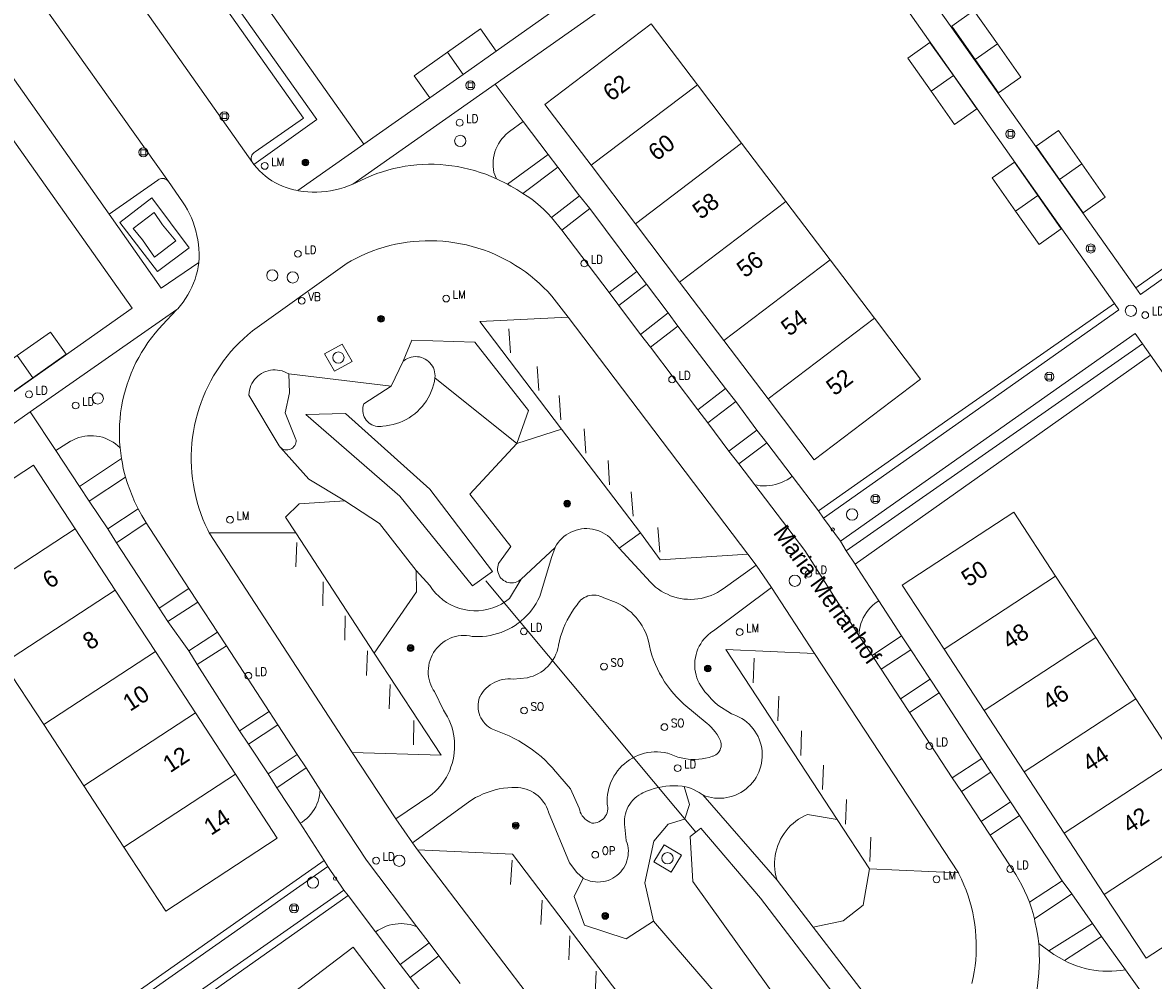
# Model space of a CAD drawing. Header units: metres. Extents: x 138165 to 154469, y 480134 to 494189.
# Tile 993 of 1056: x 151112 to 151196, y 483913 to 483983. Entities that reach past the tile are written whole.
import ezdxf

# ---------------------------------------------------------------- set-up
doc = ezdxf.new("R2010")
doc.units = ezdxf.units.M
doc.header["$LTSCALE"] = 0.001
doc.header["$MEASUREMENT"] = 0
for name, color, linetype, lineweight in [('Level 5', 7, 'Continuous', 0), ('TOP-L-duiker', 7, 'Continuous', 0), ('TOP-L-topo objecten punt', 7, 'Continuous', 0), ('TOP-L-topo objecten vlak', 7, 'Continuous', 0), ('TOP-L-verharding vangrail', 7, 'Continuous', 0), ('TOP-T-topo huisnummering naamgeving', 7, 'Continuous', 0)]:
    doc.layers.add(name, color=color, linetype=linetype, lineweight=lineweight)
doc.styles.add('Style-INTL_ISO', font='INTL_ISO.shx')
doc.styles.add('Style-STANDARD', font='STANDARD.shx')

# ---------------------------------------------------------------- blocks, each defined once
blk = doc.blocks.new('24')
at = {"layer": 'TOP-L-topo objecten punt', "color": 7, "linetype": 'Continuous', "lineweight": 0}
for radius in [0.025, 0.0182, 0.0115, 0.005]:
    blk.add_circle((0, 0), radius, dxfattribs=at)
blk = doc.blocks.new('129')
at = {"layer": 'TOP-L-topo objecten punt', "color": 7, "linetype": 'Continuous', "lineweight": 0}
blk.add_circle((0, 0), 0.025, dxfattribs=at)
at = {"layer": 'TOP-L-topo objecten punt', "color": 7, "linetype": 'Continuous', "lineweight": 0, "style": 'Style-STANDARD'}
blk.add_text('SO', height=0.06, dxfattribs=at).set_placement((0.0483, 0))
blk = doc.blocks.new('38')
at = {"layer": 'TOP-L-topo objecten punt', "color": 7, "linetype": 'Continuous', "lineweight": 0}
blk.add_circle((0, 0), 0.025, dxfattribs=at)
at = {"layer": 'TOP-L-topo objecten punt', "color": 7, "linetype": 'Continuous', "lineweight": 0, "style": 'Style-STANDARD'}
blk.add_text('OP', height=0.06, dxfattribs=at).set_placement((0.0483, 0))
blk = doc.blocks.new('*U13')
at = {"layer": 'Level 5', "color": 7, "linetype": 'Continuous', "lineweight": 0}
blk.add_circle((0, 0), 0.0415, dxfattribs=at)
blk = doc.blocks.new('150')
at = {"layer": 'Level 5', "color": 7, "linetype": 'Continuous', "lineweight": 0}
blk.add_blockref('*U13', (0, 0), dxfattribs=at)
blk = doc.blocks.new('39')
at = {"layer": 'TOP-L-topo objecten punt', "color": 7, "linetype": 'Continuous', "lineweight": 0}
for p, q in [((0.0175, 0.0175), (-0.0175, 0.0175)), ((-0.0175, 0.0175), (-0.0175, -0.0175)), ((0.0175, 0.0175), (0.0175, -0.0175)), ((0.0175, -0.0175), (-0.0175, -0.0175))]:
    blk.add_line(p, q, dxfattribs=at)
blk.add_circle((0, 0), 0.0332, dxfattribs=at)
blk = doc.blocks.new('121')
at = {"layer": 'TOP-L-topo objecten punt', "color": 7, "linetype": 'Continuous', "lineweight": 0}
blk.add_circle((0, 0), 0.025, dxfattribs=at)
at = {"layer": 'TOP-L-topo objecten punt', "color": 7, "linetype": 'Continuous', "lineweight": 0, "style": 'Style-STANDARD'}
blk.add_text('LD', height=0.06, dxfattribs=at).set_placement((0.0483, 0))
blk = doc.blocks.new('16')
at = {"layer": 'TOP-L-topo objecten punt', "color": 7, "linetype": 'Continuous', "lineweight": 0}
blk.add_circle((0, 0), 0.025, dxfattribs=at)
at = {"layer": 'TOP-L-topo objecten punt', "color": 7, "linetype": 'Continuous', "lineweight": 0, "style": 'Style-STANDARD'}
blk.add_text('LM', height=0.06, dxfattribs=at).set_placement((0.0483, 0))
blk = doc.blocks.new('10')
at = {"layer": 'TOP-L-topo objecten punt', "linetype": 'Continuous', "lineweight": 0}
blk.add_circle((0, 0), 0.0125, dxfattribs=at)
blk = doc.blocks.new('14')
at = {"layer": 'TOP-L-topo objecten punt', "color": 7, "linetype": 'Continuous', "lineweight": 0}
blk.add_circle((0, 0), 0.025, dxfattribs=at)
at = {"layer": 'TOP-L-topo objecten punt', "color": 7, "linetype": 'Continuous', "lineweight": 0, "style": 'Style-STANDARD'}
blk.add_text('VB', height=0.06, dxfattribs=at).set_placement((0.0483, 0))

msp = doc.modelspace()

# ---------------------------------------------------------------- linework, layer by layer
at = {"layer": 'TOP-L-duiker', "flags": 128}
msp.add_lwpolyline([(151146.306, 483942.083), (151161.793, 483923.564)], dxfattribs=at)
at = {"layer": 'TOP-L-topo objecten vlak', "flags": 128}
for points in [[(151122.927, 483995.068), (151129.68, 483985.499), (151129.461, 483985.372), (151137.321, 483974.278)], [(151121.232, 483993.885), (151133.846, 483976.092), (151129.196, 483972.773)], [(151129.093, 483972.929), (151129.049, 483973.011), (151129.02, 483973.098), (151129.006, 483973.19), (151129.009, 483973.282), (151129.027, 483973.372), (151129.06, 483973.459), (151129.108, 483973.538), (151129.169, 483973.607), (151129.234, 483973.661), (151129.287, 483973.698), (151132.871, 483976.197), (151121.049, 483992.906), (151117.475, 483990.386), (151117.428, 483990.353), (151117.35, 483990.308), (151117.265, 483990.277), (151117.175, 483990.261), (151117.084, 483990.261), (151116.995, 483990.277), (151116.91, 483990.309), (151116.831, 483990.355), (151116.762, 483990.414), (151116.73, 483990.452)], [(151116.73, 483990.452), (151129.093, 483972.929)], [(151194.213, 483963.674), (151176.002, 483989.437), (151174.456, 483988.315)], [(151174.456, 483988.315), (151192.642, 483962.528)], [(151111.838, 483987.113), (151122.905, 483971.508)], [(151147.003, 483978.686), (151158.905, 483987.104)], [(151184.015, 483981.659), (151182.287, 483984.111), (151180.652, 483982.959), (151182.38, 483980.506)], [(151150.997, 483983.897), (151147.073, 483981.132)], [(151147.073, 483981.132), (151145.921, 483982.767), (151143.469, 483981.039)], [(151161.899, 483978.65), (151158.497, 483983.137), (151150.664, 483977.197), (151154.066, 483972.711)], [(151118.528, 483969.101), (151109.536, 483981.835)], [(151180.77, 483979.319), (151179.042, 483981.771), (151177.407, 483980.619), (151179.135, 483978.167)], [(151182.38, 483980.506), (151184.108, 483978.054), (151185.743, 483979.206), (151184.015, 483981.659)], [(151182.38, 483980.506), (151184.015, 483981.659)], [(151143.469, 483981.039), (151141.017, 483979.311), (151142.169, 483977.676)], [(151144.621, 483979.404), (151143.469, 483981.039)], [(151147.073, 483981.132), (151144.621, 483979.404)], [(151107.388, 483980.323), (151120.224, 483962.175), (151095.122, 483944.488), (151096.209, 483942.89)], [(151144.621, 483979.404), (151142.169, 483977.676)], [(151179.135, 483978.167), (151180.863, 483975.715), (151182.498, 483976.867), (151180.77, 483979.319)], [(151179.135, 483978.167), (151180.77, 483979.319)], [(151147.003, 483978.686), (151136.491, 483971.317)], [(151149.049, 483975.94), (151147.003, 483978.686)], [(151161.899, 483978.65), (151154.066, 483972.711)], [(151165.161, 483974.348), (151161.899, 483978.65)], [(151194.213, 483963.674), (151215.451, 483978.669)], [(151142.169, 483977.676), (151137.321, 483974.278)], [(151215.743, 483978.204), (151194.558, 483963.193), (151194.213, 483963.674)], [(151147.093, 483971.716), (151146.903, 483972.181), (151146.866, 483972.397), (151146.845, 483972.615), (151146.84, 483972.833), (151146.851, 483973.052), (151146.878, 483973.269), (151146.921, 483973.484), (151146.979, 483973.694), (151147.053, 483973.9), (151147.141, 483974.101), (151147.244, 483974.294), (151147.36, 483974.479), (151147.49, 483974.655), (151147.632, 483974.821), (151147.787, 483974.976), (151147.952, 483975.12), (151148.044, 483975.191), (151149.049, 483975.94)], [(151149.049, 483975.94), (151150.894, 483973.516)], [(151190.24, 483972.825), (151188.512, 483975.277), (151186.877, 483974.125), (151188.605, 483971.673)], [(151137.321, 483974.278), (151132.44, 483970.845)], [(151165.161, 483974.348), (151157.329, 483968.408)], [(151168.424, 483970.045), (151165.161, 483974.348)], [(151150.894, 483973.516), (151147.911, 483971.309)], [(151151.622, 483972.572), (151150.894, 483973.516)], [(151129.196, 483972.773), (151129.093, 483972.929)], [(151132.44, 483970.845), (151132.153, 483970.904), (151131.87, 483970.98), (151131.591, 483971.07), (151131.318, 483971.176), (151131.05, 483971.296), (151130.79, 483971.431), (151130.537, 483971.579), (151130.293, 483971.742), (151130.058, 483971.917), (151129.833, 483972.105), (151129.619, 483972.305), (151129.415, 483972.516), (151129.224, 483972.738), (151129.196, 483972.773)], [(151136.491, 483971.317), (151137.402, 483971.744), (151137.466, 483971.773), (151137.863, 483971.942), (151138.266, 483972.096), (151138.675, 483972.235), (151139.088, 483972.359), (151139.506, 483972.467), (151139.927, 483972.56), (151140.352, 483972.637), (151140.779, 483972.698), (151141.208, 483972.743), (151141.639, 483972.773), (151142.07, 483972.786), (151142.502, 483972.784), (151142.933, 483972.765), (151143.363, 483972.731), (151143.791, 483972.68), (151144.218, 483972.614), (151144.641, 483972.532), (151145.062, 483972.434), (151145.478, 483972.321), (151145.89, 483972.192), (151146.297, 483972.049), (151146.698, 483971.89), (151147.093, 483971.716)], [(151149.044, 483970.645), (151151.622, 483972.572)], [(151151.622, 483972.572), (151153.213, 483970.45)], [(151154.066, 483972.711), (151157.329, 483968.408)], [(151186.995, 483970.485), (151185.267, 483972.937), (151183.632, 483971.785), (151185.36, 483969.333)], [(151188.605, 483971.673), (151190.333, 483969.22), (151191.968, 483970.372), (151190.24, 483972.825)], [(151188.605, 483971.673), (151190.24, 483972.825)], [(151118.528, 483969.101), (151122.115, 483971.627), (151122.138, 483971.643), (151122.219, 483971.69), (151122.307, 483971.723), (151122.399, 483971.741), (151122.492, 483971.742), (151122.585, 483971.728), (151122.674, 483971.698), (151122.756, 483971.653), (151122.83, 483971.595), (151122.905, 483971.508)], [(151147.911, 483971.309), (151147.093, 483971.716)], [(151122.905, 483971.508), (151123.949, 483970.009), (151124.131, 483969.726), (151124.299, 483969.434), (151124.454, 483969.134), (151124.594, 483968.828), (151124.719, 483968.515), (151124.829, 483968.197), (151124.924, 483967.873), (151125.004, 483967.546), (151125.068, 483967.215), (151125.116, 483966.881), (151125.149, 483966.546), (151125.165, 483966.209), (151125.165, 483965.872), (151125.151, 483965.554)], [(151136.491, 483971.317), (151136.175, 483971.191), (151135.854, 483971.08), (151135.528, 483970.985), (151135.198, 483970.905), (151134.865, 483970.84), (151134.529, 483970.792), (151134.191, 483970.759), (151133.852, 483970.742), (151133.512, 483970.742), (151133.173, 483970.757), (151132.835, 483970.788), (151132.498, 483970.835), (151132.44, 483970.845)], [(151147.911, 483971.309), (151148.147, 483971.181), (151148.599, 483970.92), (151149.044, 483970.645)], [(151119.311, 483968.499), (151122.105, 483964.887), (151124.443, 483966.632), (151121.679, 483970.307), (151119.311, 483968.499)], [(151151.147, 483968.87), (151150.876, 483969.161), (151150.594, 483969.44), (151150.301, 483969.708), (151149.997, 483969.964), (151149.684, 483970.207), (151149.36, 483970.438), (151149.044, 483970.645)], [(151153.213, 483970.45), (151151.147, 483968.87)], [(151153.963, 483969.524), (151153.213, 483970.45)], [(151168.424, 483970.045), (151160.591, 483964.105)], [(151171.687, 483965.742), (151168.424, 483970.045)], [(151185.36, 483969.333), (151187.089, 483966.881), (151188.723, 483968.033), (151186.995, 483970.485)], [(151185.36, 483969.333), (151186.995, 483970.485)], [(151125.151, 483965.554), (151122.367, 483963.666), (151118.528, 483969.101)], [(151121.887, 483965.945), (151120.995, 483967.225), (151120.295, 483968.043), (151121.851, 483969.231), (151122.473, 483968.321), (151123.446, 483967.145), (151121.887, 483965.945)], [(151151.896, 483967.924), (151153.963, 483969.524)], [(151153.963, 483969.524), (151157.437, 483964.881)], [(151151.896, 483967.924), (151151.147, 483968.87)], [(151157.329, 483968.408), (151160.591, 483964.105)], [(151155.388, 483963.338), (151151.896, 483967.924)], [(151125.907, 483945.631), (151125.805, 483945.836), (151125.619, 483946.234), (151125.449, 483946.638), (151125.293, 483947.048), (151125.152, 483947.464), (151125.027, 483947.884), (151124.917, 483948.309), (151124.822, 483948.737), (151124.744, 483949.169), (151124.681, 483949.603), (151124.633, 483950.039), (151124.602, 483950.477), (151124.587, 483950.915), (151124.588, 483951.354), (151124.605, 483951.792), (151124.637, 483952.23), (151124.686, 483952.666), (151124.75, 483953.1), (151124.831, 483953.531), (151124.927, 483953.959), (151125.038, 483954.383), (151125.165, 483954.803), (151125.307, 483955.218), (151125.465, 483955.628), (151125.637, 483956.031), (151125.823, 483956.429), (151126.024, 483956.819), (151126.239, 483957.201), (151126.468, 483957.575), (151126.711, 483957.941), (151126.966, 483958.297), (151127.234, 483958.645), (151127.515, 483958.982), (151127.808, 483959.308), (151128.113, 483959.624), (151128.429, 483959.928), (151128.756, 483960.221), (151129.093, 483960.501), (151136.077, 483965.506), (151136.375, 483965.674), (151136.763, 483965.878), (151137.158, 483966.068), (151137.56, 483966.242), (151137.968, 483966.402), (151138.382, 483966.548), (151138.801, 483966.677), (151139.224, 483966.792), (151139.651, 483966.891), (151140.082, 483966.974), (151140.515, 483967.042), (151140.95, 483967.094), (151141.387, 483967.129), (151141.825, 483967.149), (151142.264, 483967.153), (151142.702, 483967.141), (151143.139, 483967.113), (151143.576, 483967.069), (151144.01, 483967.009), (151144.442, 483966.933), (151144.871, 483966.842), (151145.296, 483966.735), (151145.717, 483966.612), (151146.133, 483966.474), (151146.544, 483966.322), (151146.949, 483966.154), (151147.348, 483965.971), (151147.739, 483965.775), (151148.124, 483965.564), (151148.5, 483965.339), (151148.868, 483965.1), (151149.227, 483964.848), (151149.576, 483964.584), (151149.916, 483964.307), (151150.245, 483964.017), (151150.564, 483963.716), (151150.871, 483963.403), (151151.167, 483963.079), (151152.365, 483961.518)], [(151171.687, 483965.742), (151163.854, 483959.803)], [(151174.95, 483961.439), (151171.687, 483965.742)], [(151125.151, 483965.554), (151125.103, 483965.24), (151125.039, 483964.928), (151124.959, 483964.62), (151124.864, 483964.317), (151124.754, 483964.018), (151124.628, 483963.726), (151124.489, 483963.44), (151124.335, 483963.161), (151124.167, 483962.891), (151123.986, 483962.629), (151123.792, 483962.377), (151123.586, 483962.135), (151123.536, 483962.08)], [(151157.437, 483964.881), (151155.388, 483963.338)], [(151158.15, 483963.946), (151157.437, 483964.881)], [(151160.591, 483964.105), (151163.854, 483959.803)], [(151156.117, 483962.372), (151155.388, 483963.338)], [(151156.117, 483962.372), (151158.15, 483963.946)], [(151158.15, 483963.946), (151159.75, 483961.85)], [(151170.817, 483947.24), (151180.367, 483953.944), (151192.642, 483962.528)], [(151192.642, 483962.528), (151192.965, 483962.055), (151171.201, 483946.707)], [(151112.71, 483954.532), (151123.536, 483962.08)], [(151123.536, 483962.08), (151122.79, 483961.291), (151122.487, 483960.984), (151122.195, 483960.666), (151121.916, 483960.338), (151121.649, 483959.999), (151121.395, 483959.65), (151121.154, 483959.293), (151120.926, 483958.927), (151120.712, 483958.552), (151120.512, 483958.17), (151120.326, 483957.781), (151120.155, 483957.385), (151119.999, 483956.983), (151119.858, 483956.575), (151119.732, 483956.163), (151119.621, 483955.746), (151119.526, 483955.326), (151119.447, 483954.902), (151119.383, 483954.475), (151119.335, 483954.046), (151119.303, 483953.616), (151119.287, 483953.185), (151119.287, 483952.754), (151119.304, 483952.323), (151119.336, 483951.893), (151119.336, 483951.89)], [(151157.699, 483960.249), (151156.117, 483962.372)], [(151159.75, 483961.85), (151157.699, 483960.249)], [(151160.469, 483960.863), (151159.75, 483961.85)], [(151152.365, 483961.518), (151145.86, 483961.207), (151151.889, 483953.254)], [(151152.365, 483961.518), (151165.621, 483944.044)], [(151158.435, 483959.31), (151160.469, 483960.863)], [(151160.469, 483960.863), (151163.975, 483956.252)], [(151174.95, 483961.439), (151167.117, 483955.5)], [(151167.117, 483955.5), (151170.519, 483951.014), (151178.351, 483956.953), (151174.95, 483961.439)], [(151112.905, 483957.054), (151115.357, 483958.782), (151114.205, 483960.417), (151111.753, 483958.688)], [(151158.435, 483959.31), (151157.699, 483960.249)], [(151172.454, 483945.007), (151194.179, 483960.311), (151194.716, 483959.558)], [(151136.443, 483958.262), (151135.708, 483959.541), (151134.422, 483958.819), (151135.156, 483957.536), (151136.443, 483958.262)], [(151148.59, 483952.207), (151149.453, 483954.63), (151145.49, 483959.666), (151140.843, 483959.831), (151140.213, 483958.267)], [(151161.934, 483954.683), (151158.435, 483959.31)], [(151163.854, 483959.803), (151167.117, 483955.5)], [(151172.875, 483944.287), (151194.716, 483959.558)], [(151194.716, 483959.558), (151195.307, 483958.711)], [(151111.753, 483958.688), (151109.301, 483956.96), (151110.453, 483955.325), (151112.905, 483957.054)], [(151111.753, 483958.688), (151112.905, 483957.054)], [(151139.318, 483956.423), (151140.213, 483958.267)], [(151140.213, 483958.267), (151140.267, 483958.311), (151140.391, 483958.397), (151140.524, 483958.47), (151140.663, 483958.528), (151140.808, 483958.57), (151140.956, 483958.598), (151141.106, 483958.609), (151141.257, 483958.605), (151141.407, 483958.584), (151141.553, 483958.548), (151141.695, 483958.496), (151141.831, 483958.43), (151141.958, 483958.35), (151142.077, 483958.257), (151142.185, 483958.152), (151142.281, 483958.036), (151142.365, 483957.91), (151142.435, 483957.776), (151142.49, 483957.636), (151142.53, 483957.49), (151142.554, 483957.341), (151142.563, 483957.191), (151142.555, 483957.04)], [(151195.307, 483958.711), (151173.525, 483943.326)], [(151195.307, 483958.711), (151199.175, 483953.201)], [(151131.172, 483951.915), (151131.072, 483952.028), (151128.83, 483955.766), (151128.831, 483955.794), (151128.845, 483955.968), (151128.875, 483956.14), (151128.921, 483956.309), (151128.982, 483956.473), (151129.058, 483956.63), (151129.147, 483956.78), (151129.25, 483956.921), (151129.366, 483957.053), (151129.493, 483957.173), (151129.63, 483957.281), (151129.777, 483957.375), (151129.932, 483957.457), (151130.094, 483957.523), (151130.261, 483957.575), (151130.432, 483957.611), (151130.605, 483957.631), (151130.78, 483957.636), (151130.954, 483957.624), (151131.127, 483957.596), (151131.297, 483957.553), (151131.461, 483957.495), (151131.62, 483957.422), (151131.771, 483957.334)], [(151131.771, 483957.334), (151131.837, 483955.936), (151131.516, 483954.475), (151132.307, 483952.502), (151132.311, 483952.459), (151132.31, 483952.355), (151132.294, 483952.252), (151132.261, 483952.153), (151132.214, 483952.06), (151132.153, 483951.975), (151132.08, 483951.901), (151131.997, 483951.838), (151131.905, 483951.789), (151131.806, 483951.755), (151131.704, 483951.736), (151131.599, 483951.733), (151131.496, 483951.746), (151131.396, 483951.775), (151131.301, 483951.819), (151131.214, 483951.877), (151131.172, 483951.915)], [(151139.318, 483956.423), (151131.771, 483957.334)], [(151142.555, 483957.04), (151142.508, 483956.775), (151142.448, 483956.525), (151142.372, 483956.279), (151142.281, 483956.038), (151142.175, 483955.804), (151142.055, 483955.576), (151141.921, 483955.357), (151141.773, 483955.146), (151141.613, 483954.945), (151141.44, 483954.754), (151141.256, 483954.574), (151141.061, 483954.406), (151140.857, 483954.251), (151140.642, 483954.108), (151140.42, 483953.979), (151140.189, 483953.865), (151139.953, 483953.764), (151139.71, 483953.679), (151139.462, 483953.609), (151139.211, 483953.554), (151138.957, 483953.515), (151138.7, 483953.492), (151138.586, 483953.473), (151138.448, 483953.464), (151138.309, 483953.471), (151138.172, 483953.494), (151138.038, 483953.533), (151137.91, 483953.586), (151137.788, 483953.654), (151137.676, 483953.736), (151137.573, 483953.83), (151137.482, 483953.935), (151137.404, 483954.049), (151137.339, 483954.173), (151137.289, 483954.302), (151137.254, 483954.437), (151137.235, 483954.574), (151137.231, 483954.713), (151137.244, 483954.852), (151137.272, 483954.988), (151137.316, 483955.12), (151139.318, 483956.423)], [(151148.59, 483952.207), (151142.555, 483957.04)], [(151163.975, 483956.252), (151161.934, 483954.683)], [(151164.725, 483955.307), (151163.975, 483956.252)], [(151162.677, 483953.728), (151164.725, 483955.307)], [(151164.725, 483955.307), (151166.285, 483953.19)], [(151096.209, 483942.89), (151112.71, 483954.532)], [(151112.71, 483954.532), (151114.612, 483951.691)], [(151145.313, 483941.706), (151139.952, 483948.329), (151133.032, 483954.334), (151135.966, 483954.415), (151142.172, 483948.833), (151146.799, 483942.763), (151145.313, 483941.706)], [(151162.677, 483953.728), (151161.934, 483954.683)], [(151151.889, 483953.254), (151148.59, 483952.207)], [(151151.889, 483953.254), (151157.699, 483945.616)], [(151164.218, 483951.653), (151162.677, 483953.728)], [(151114.612, 483951.691), (151115.684, 483952.37), (151115.706, 483952.383), (151115.9, 483952.485), (151116.1, 483952.573), (151116.307, 483952.646), (151116.518, 483952.704), (151116.733, 483952.746), (151116.95, 483952.772), (151117.169, 483952.783), (151117.387, 483952.777), (151117.605, 483952.756), (151117.821, 483952.718), (151118.033, 483952.665), (151118.241, 483952.597), (151118.444, 483952.514), (151118.639, 483952.416), (151118.827, 483952.304), (151119.007, 483952.178), (151119.177, 483952.04), (151119.336, 483951.89)], [(151166.285, 483953.19), (151164.218, 483951.653)], [(151167.009, 483952.25), (151166.285, 483953.19)], [(151116.359, 483949.043), (151114.612, 483951.691)], [(151119.336, 483951.89), (151119.452, 483951.109)], [(151131.172, 483951.915), (151133.245, 483949.578), (151135.899, 483947.992)], [(151148.906, 483942.219), (151148.808, 483942.136), (151148.701, 483942.066), (151148.586, 483942.01), (151148.464, 483941.969), (151148.339, 483941.943), (151148.211, 483941.933), (151148.083, 483941.94), (151147.957, 483941.962), (151147.835, 483941.999), (151147.718, 483942.051), (151147.609, 483942.118), (151147.508, 483942.198), (151147.419, 483942.289), (151147.342, 483942.391), (151147.278, 483942.502), (151147.228, 483942.62), (151147.193, 483942.743), (151147.174, 483942.87), (151147.171, 483942.998), (151147.184, 483943.125), (151147.213, 483943.25), (151147.249, 483943.352), (151148.142, 483944.607), (151145.136, 483948.465), (151148.59, 483952.207)], [(151164.965, 483950.705), (151164.218, 483951.653)], [(151164.965, 483950.705), (151167.009, 483952.25)], [(151167.009, 483952.25), (151168.888, 483949.792)], [(151119.452, 483951.109), (151116.359, 483949.043)], [(151119.452, 483951.109), (151119.507, 483950.737), (151119.577, 483950.367), (151119.664, 483950.001), (151119.742, 483949.719)], [(151116.032, 483945.908), (151112.951, 483950.621), (151104.723, 483945.242), (151107.804, 483940.53)], [(151166.13, 483949.164), (151164.965, 483950.705)], [(151117.049, 483947.954), (151119.742, 483949.719)], [(151119.742, 483949.719), (151119.887, 483949.262), (151120.047, 483948.811), (151120.222, 483948.366), (151120.412, 483947.926), (151120.616, 483947.493), (151120.67, 483947.384)], [(151168.888, 483949.792), (151168.704, 483949.656), (151168.511, 483949.533), (151168.31, 483949.424), (151168.102, 483949.33), (151167.887, 483949.25), (151167.668, 483949.185), (151167.445, 483949.136), (151167.219, 483949.103), (151166.991, 483949.085), (151166.762, 483949.084), (151166.534, 483949.098), (151166.307, 483949.129), (151166.13, 483949.164)], [(151173.799, 483938.055), (151169.821, 483944.313), (151166.13, 483949.164)], [(151170.817, 483947.24), (151168.888, 483949.792)], [(151116.359, 483949.043), (151117.049, 483947.954)], [(151118.428, 483945.916), (151117.049, 483947.954)], [(151132.286, 483945.612), (151131.535, 483946.791), (151132.532, 483947.765), (151135.899, 483947.992)], [(151135.899, 483947.992), (151138.473, 483946.305), (151141.165, 483942.844)], [(151120.67, 483947.384), (151118.428, 483945.916)], [(151121.271, 483946.356), (151121.24, 483946.405), (151120.948, 483946.891), (151120.67, 483947.384)], [(151171.201, 483946.707), (151170.817, 483947.24)], [(151171.201, 483946.707), (151172.454, 483945.007)], [(151188.309, 483942.436), (151185.229, 483947.149), (151177.001, 483941.77), (151180.081, 483937.057)], [(151116.032, 483945.908), (151107.804, 483940.53)], [(151118.986, 483941.388), (151116.032, 483945.908)], [(151118.428, 483945.916), (151119.081, 483944.893)], [(151119.081, 483944.893), (151121.271, 483946.356)], [(151121.271, 483946.356), (151124.402, 483941.533)], [(151156.146, 483944.499), (151155.437, 483945.289), (151155.279, 483945.417), (151155.111, 483945.533), (151154.935, 483945.636), (151154.751, 483945.724), (151154.561, 483945.797), (151154.365, 483945.856), (151154.166, 483945.899), (151153.964, 483945.926), (151153.76, 483945.937), (151153.556, 483945.932), (151153.353, 483945.912), (151153.152, 483945.875), (151152.955, 483945.823), (151152.763, 483945.755), (151152.576, 483945.673), (151152.396, 483945.576), (151152.225, 483945.466), (151152.063, 483945.342), (151151.911, 483945.207), (151151.77, 483945.059), (151151.641, 483944.901), (151151.524, 483944.734), (151151.422, 483944.557), (151151.408, 483944.532)], [(151132.286, 483945.612), (151125.907, 483945.631)], [(151136.446, 483929.443), (151125.907, 483945.631)], [(151138.08, 483936.767), (151132.286, 483945.612)], [(151156.146, 483944.499), (151157.699, 483945.616)], [(151157.699, 483945.616), (151159.163, 483943.638), (151165.621, 483944.044)], [(151172.875, 483944.287), (151172.454, 483945.007)], [(151122.218, 483940.076), (151119.081, 483944.893)], [(151151.408, 483944.532), (151151.149, 483943.811), (151150.274, 483940.929), (151150.15, 483940.674), (151150.012, 483940.426), (151149.859, 483940.187), (151149.694, 483939.956), (151149.516, 483939.735), (151149.326, 483939.525), (151149.124, 483939.326), (151148.911, 483939.138), (151148.826, 483939.071), (151148.688, 483938.963), (151148.455, 483938.8), (151148.214, 483938.651), (151147.965, 483938.516), (151147.708, 483938.395), (151147.445, 483938.289), (151147.176, 483938.197), (151146.903, 483938.121), (151146.626, 483938.061), (151146.346, 483938.016), (151146.064, 483937.987), (151145.78, 483937.974), (151145.497, 483937.977), (151145.297, 483937.989), (151145.094, 483938.027), (151144.89, 483938.049), (151144.684, 483938.056), (151144.479, 483938.046), (151144.274, 483938.021), (151144.073, 483937.98), (151143.875, 483937.923), (151143.682, 483937.851), (151143.496, 483937.764), (151143.316, 483937.663), (151143.145, 483937.549), (151142.984, 483937.421), (151142.833, 483937.282), (151142.693, 483937.131), (151142.565, 483936.969), (151142.45, 483936.799), (151142.349, 483936.619), (151142.262, 483936.433), (151142.19, 483936.24), (151142.133, 483936.043), (151142.092, 483935.841), (151142.066, 483935.637), (151142.056, 483935.431), (151142.063, 483935.226), (151142.085, 483935.021), (151142.123, 483934.819), (151142.176, 483934.62), (151142.245, 483934.426), (151142.329, 483934.238), (151142.427, 483934.058), (151142.511, 483933.925), (151143.193, 483932.543), (151143.34, 483932.313), (151143.473, 483932.074), (151143.592, 483931.829), (151143.697, 483931.576), (151143.786, 483931.318), (151143.861, 483931.056), (151143.92, 483930.789), (151143.963, 483930.52), (151143.99, 483930.248), (151144.001, 483929.975), (151143.997, 483929.702), (151143.976, 483929.43), (151143.94, 483929.159), (151143.887, 483928.891), (151143.819, 483928.627), (151143.736, 483928.367), (151143.638, 483928.112), (151143.524, 483927.864), (151143.397, 483927.622), (151143.255, 483927.389), (151143.101, 483927.164), (151142.933, 483926.948), (151142.753, 483926.743), (151142.561, 483926.549), (151142.358, 483926.366), (151142.255, 483926.281), (151139.665, 483924.553)], [(151151.408, 483944.532), (151148.906, 483942.219)], [(151166.237, 483943.24), (151163.806, 483941.508), (151163.595, 483941.363), (151163.376, 483941.232), (151163.149, 483941.115), (151162.916, 483941.012), (151162.676, 483940.925), (151162.431, 483940.852), (151162.182, 483940.795), (151161.93, 483940.753), (151161.676, 483940.728), (151161.421, 483940.718), (151161.166, 483940.724), (151160.912, 483940.747), (151160.659, 483940.785), (151160.41, 483940.839), (151160.164, 483940.908), (151159.923, 483940.993), (151159.688, 483941.092), (151159.46, 483941.207), (151159.239, 483941.335), (151159.027, 483941.477), (151158.824, 483941.631), (151158.631, 483941.799), (151158.449, 483941.978), (151158.444, 483941.982), (151156.146, 483944.499)], [(151173.525, 483943.326), (151172.875, 483944.287)], [(151165.621, 483944.044), (151166.237, 483943.24)], [(151167.371, 483941.592), (151166.237, 483943.24)], [(151175.271, 483940.624), (151173.691, 483943.063), (151173.525, 483943.326)], [(151141.165, 483942.844), (151141.185, 483941.277), (151138.08, 483936.767)], [(151148.906, 483942.219), (151148.044, 483940.774), (151147.761, 483940.562), (151147.64, 483940.488), (151147.459, 483940.377), (151147.143, 483940.219), (151146.814, 483940.09), (151146.474, 483939.99), (151146.127, 483939.922), (151145.775, 483939.885), (151145.421, 483939.879), (151145.069, 483939.905), (151144.719, 483939.962), (151144.377, 483940.05), (151144.043, 483940.168), (151143.722, 483940.315), (151143.415, 483940.491), (151143.124, 483940.693), (151142.853, 483940.921), (151142.604, 483941.171), (151142.377, 483941.443), (151142.176, 483941.734), (151141.165, 483942.844)], [(151188.309, 483942.436), (151180.081, 483937.057)], [(151191.264, 483937.916), (151188.309, 483942.436)], [(151162.293, 483926.304), (151162.504, 483926.225), (151162.72, 483926.161), (151162.94, 483926.113), (151163.163, 483926.08), (151163.387, 483926.063), (151163.613, 483926.063), (151163.838, 483926.078), (151164.061, 483926.109), (151164.281, 483926.156), (151164.498, 483926.218), (151164.709, 483926.296), (151164.915, 483926.389), (151165.113, 483926.495), (151165.303, 483926.616), (151165.485, 483926.75), (151165.656, 483926.896), (151165.816, 483927.054), (151165.965, 483927.223), (151166.102, 483927.403), (151166.225, 483927.591), (151166.335, 483927.788), (151166.431, 483927.992), (151166.512, 483928.202), (151166.577, 483928.418), (151166.628, 483928.637), (151166.662, 483928.86), (151166.681, 483929.084), (151166.684, 483929.31), (151166.67, 483929.535), (151166.641, 483929.758), (151166.596, 483929.979), (151166.535, 483930.196), (151166.46, 483930.408), (151166.369, 483930.614), (151166.264, 483930.814), (151166.145, 483931.005), (151166.013, 483931.188), (151165.868, 483931.36), (151165.711, 483931.522), (151165.544, 483931.673), (151165.366, 483931.811), (151165.178, 483931.936), (151164.982, 483932.047), (151164.779, 483932.145), (151164.57, 483932.227), (151164.405, 483932.281), (151163.417, 483932.917), (151163.161, 483933.15), (151162.916, 483933.396), (151162.683, 483933.652), (151162.461, 483933.918), (151162.252, 483934.195), (151162.145, 483934.349), (151162.037, 483934.538), (151161.944, 483934.735), (151161.866, 483934.937), (151161.803, 483935.146), (151161.755, 483935.358), (151161.723, 483935.573), (151161.707, 483935.79), (151161.707, 483936.007), (151161.723, 483936.224), (151161.755, 483936.44), (151161.802, 483936.652), (151161.865, 483936.86), (151161.944, 483937.063), (151162.036, 483937.26), (151162.143, 483937.449), (151162.264, 483937.63), (151162.398, 483937.802), (151162.544, 483937.963), (151162.701, 483938.113), (151162.869, 483938.252), (151163.047, 483938.377), (151163.077, 483938.397), (151167.371, 483941.592)], [(151167.371, 483941.592), (151170.534, 483936.731)], [(151118.986, 483941.388), (151110.758, 483936.01)], [(151121.941, 483936.868), (151118.986, 483941.388)], [(151124.402, 483941.533), (151122.218, 483940.076)], [(151125.063, 483940.516), (151124.402, 483941.533)], [(151157.194, 483929.063), (151157.114, 483929.022), (151156.907, 483928.897), (151156.709, 483928.759), (151156.52, 483928.608), (151156.342, 483928.446), (151156.175, 483928.271), (151156.02, 483928.086), (151155.877, 483927.891), (151155.748, 483927.687), (151155.632, 483927.475), (151155.531, 483927.256), (151155.445, 483927.031), (151155.373, 483926.8), (151155.317, 483926.565), (151155.277, 483926.327), (151155.252, 483926.087), (151155.244, 483925.845), (151155.251, 483925.604), (151155.27, 483925.519), (151155.286, 483925.388), (151155.286, 483925.256), (151155.27, 483925.125), (151155.239, 483924.997), (151155.192, 483924.873), (151155.13, 483924.756), (151155.055, 483924.648), (151154.967, 483924.549), (151154.868, 483924.462), (151154.759, 483924.387), (151154.642, 483924.326), (151154.519, 483924.279), (151154.39, 483924.248), (151154.259, 483924.232), (151154.127, 483924.233), (151154.114, 483924.237), (151153.975, 483924.294), (151153.843, 483924.366), (151153.719, 483924.451), (151153.605, 483924.549), (151153.502, 483924.658), (151153.411, 483924.778), (151153.334, 483924.907), (151153.27, 483925.043), (151153.222, 483925.185), (151153.188, 483925.332), (151152.551, 483926.757), (151151.304, 483928.208), (151151.233, 483928.287), (151150.959, 483928.579), (151150.673, 483928.859), (151150.376, 483929.128), (151150.068, 483929.385), (151149.751, 483929.63), (151149.424, 483929.861), (151149.088, 483930.08), (151148.744, 483930.284), (151148.391, 483930.475), (151148.032, 483930.652), (151147.665, 483930.814), (151147.293, 483930.961), (151146.914, 483931.094), (151146.803, 483931.144), (151146.65, 483931.227), (151146.504, 483931.325), (151146.369, 483931.435), (151146.244, 483931.557), (151146.13, 483931.69), (151146.03, 483931.832), (151145.942, 483931.984), (151145.869, 483932.142), (151145.811, 483932.307), (151145.768, 483932.476), (151145.741, 483932.649), (151145.73, 483932.823), (151145.734, 483932.998), (151145.755, 483933.172), (151145.791, 483933.342), (151145.843, 483933.509), (151145.854, 483933.531), (151145.953, 483933.703), (151146.064, 483933.867), (151146.189, 483934.021), (151146.325, 483934.164), (151146.473, 483934.296), (151146.631, 483934.416), (151146.798, 483934.522), (151146.973, 483934.615), (151147.155, 483934.693), (151147.343, 483934.757), (151147.535, 483934.805), (151147.73, 483934.837), (151147.927, 483934.853), (151148.126, 483934.854), (151148.323, 483934.838), (151149.352, 483934.946), (151149.368, 483934.949), (151149.579, 483935.002), (151149.785, 483935.07), (151149.987, 483935.154), (151150.181, 483935.252), (151150.368, 483935.364), (151150.546, 483935.489), (151150.714, 483935.627), (151150.872, 483935.777), (151151.018, 483935.939), (151151.152, 483936.11), (151151.218, 483936.209), (151151.273, 483936.291), (151151.381, 483936.481), (151151.474, 483936.677), (151151.552, 483936.88), (151151.616, 483937.089), (151151.664, 483937.301), (151151.671, 483937.342), (151151.738, 483937.663), (151151.821, 483937.98), (151151.92, 483938.294), (151152.033, 483938.602), (151152.161, 483938.904), (151152.304, 483939.199), (151152.461, 483939.487), (151152.632, 483939.767), (151152.817, 483940.039), (151153.014, 483940.301), (151153.028, 483940.325), (151153.11, 483940.452), (151153.204, 483940.569), (151153.311, 483940.675), (151153.428, 483940.77), (151153.555, 483940.851), (151153.69, 483940.919), (151153.831, 483940.972), (151153.977, 483941.01), (151154.126, 483941.032), (151154.276, 483941.038), (151154.427, 483941.028), (151154.575, 483941.003), (151154.72, 483940.962), (151154.86, 483940.905), (151154.993, 483940.834), (151155.913, 483940.483), (151155.921, 483940.48), (151156.155, 483940.365), (151156.382, 483940.235), (151156.6, 483940.092), (151156.809, 483939.936), (151157.009, 483939.767), (151157.197, 483939.587), (151157.375, 483939.395), (151157.54, 483939.193), (151157.692, 483938.981), (151157.831, 483938.76), (151157.957, 483938.531), (151158.068, 483938.295), (151158.164, 483938.052), (151158.246, 483937.804), (151158.312, 483937.551), (151158.362, 483937.295), (151158.45, 483936.946), (151158.554, 483936.6), (151158.673, 483936.258), (151158.807, 483935.922), (151158.956, 483935.593), (151159.119, 483935.27), (151159.296, 483934.955), (151159.487, 483934.648), (151159.691, 483934.349), (151159.909, 483934.06), (151160.139, 483933.781), (151160.381, 483933.512), (151160.635, 483933.255), (151160.9, 483933.009), (151162.61, 483931.581), (151162.741, 483931.469), (151162.911, 483931.306), (151163.07, 483931.131), (151163.217, 483930.946), (151163.351, 483930.751), (151163.472, 483930.548), (151163.578, 483930.337), (151163.593, 483930.303), (151163.629, 483930.192), (151163.649, 483930.077), (151163.654, 483929.96), (151163.643, 483929.844), (151163.615, 483929.73), (151163.573, 483929.621), (151163.516, 483929.519), (151163.446, 483929.426), (151163.364, 483929.343), (151163.271, 483929.272), (151163.169, 483929.215), (151163.061, 483929.172), (151163.011, 483929.154), (151162.762, 483929.078), (151162.509, 483929.017), (151162.253, 483928.971), (151161.995, 483928.942), (151161.735, 483928.928), (151161.475, 483928.93), (151161.216, 483928.948), (151160.958, 483928.983), (151160.703, 483929.033), (151160.451, 483929.098), (151160.204, 483929.179), (151159.962, 483929.275), (151159.727, 483929.386), (151159.685, 483929.395), (151159.448, 483929.44), (151159.208, 483929.469), (151158.967, 483929.482), (151158.726, 483929.479), (151158.485, 483929.461), (151158.246, 483929.426), (151158.01, 483929.376), (151157.778, 483929.31), (151157.55, 483929.228), (151157.329, 483929.132), (151157.194, 483929.063)], [(151122.218, 483940.076), (151122.863, 483939.08)], [(151122.863, 483939.08), (151125.063, 483940.516)], [(151125.063, 483940.516), (151126.52, 483938.314)], [(151173.799, 483938.055), (151173.816, 483938.281), (151173.849, 483938.504), (151173.897, 483938.725), (151173.961, 483938.942), (151174.04, 483939.154), (151174.134, 483939.36), (151174.242, 483939.558), (151174.364, 483939.749), (151174.499, 483939.93), (151174.646, 483940.102), (151174.806, 483940.262), (151174.976, 483940.411), (151175.156, 483940.547), (151175.271, 483940.624)], [(151175.271, 483940.624), (151176.953, 483938.022)], [(151124.398, 483936.927), (151122.863, 483939.08)], [(151126.52, 483938.314), (151124.398, 483936.927)], [(151127.174, 483937.285), (151126.52, 483938.314)], [(151174.791, 483936.58), (151173.799, 483938.055)], [(151176.953, 483938.022), (151174.791, 483936.58)], [(151177.625, 483937.012), (151176.953, 483938.022)], [(151191.264, 483937.916), (151183.036, 483932.537)], [(151194.219, 483933.396), (151191.264, 483937.916)], [(151121.941, 483936.868), (151113.713, 483931.49)], [(151124.896, 483932.348), (151121.941, 483936.868)], [(151124.398, 483936.927), (151125.032, 483935.917)], [(151125.032, 483935.917), (151127.174, 483937.285)], [(151127.174, 483937.285), (151130.324, 483932.457)], [(151136.446, 483929.443), (151143.008, 483929.246), (151138.08, 483936.767)], [(151170.534, 483936.731), (151164.006, 483937.031), (151172.199, 483924.493)], [(151181.15, 483920.555), (151170.534, 483936.731)], [(151175.449, 483935.57), (151174.791, 483936.58)], [(151175.449, 483935.57), (151177.625, 483937.012)], [(151177.625, 483937.012), (151179.058, 483934.839)], [(151180.081, 483937.057), (151183.036, 483932.537)], [(151110.758, 483936.01), (151113.713, 483931.49)], [(151128.151, 483931.039), (151125.032, 483935.917)], [(151176.881, 483933.382), (151175.449, 483935.57)], [(151179.058, 483934.839), (151176.881, 483933.382)], [(151179.718, 483933.841), (151179.058, 483934.839)], [(151177.546, 483932.384), (151176.881, 483933.382)], [(151177.546, 483932.384), (151179.718, 483933.841)], [(151179.718, 483933.841), (151182.872, 483929)], [(151194.219, 483933.396), (151185.991, 483928.018)], [(151197.173, 483928.876), (151194.219, 483933.396)], [(151130.324, 483932.457), (151128.151, 483931.039)], [(151130.981, 483931.471), (151130.324, 483932.457)], [(151183.036, 483932.537), (151185.991, 483928.018)], [(151124.896, 483932.348), (151116.668, 483926.97)], [(151127.85, 483927.828), (151124.896, 483932.348)], [(151180.687, 483927.565), (151177.546, 483932.384)], [(151113.713, 483931.49), (151116.668, 483926.97)], [(151128.151, 483931.039), (151128.802, 483930.047)], [(151128.802, 483930.047), (151130.981, 483931.471)], [(151130.981, 483931.471), (151132.403, 483929.289)], [(151130.249, 483927.853), (151128.802, 483930.047)], [(151132.403, 483929.289), (151130.249, 483927.853)], [(151133.06, 483928.294), (151132.403, 483929.289)], [(151139.665, 483924.553), (151136.446, 483929.443)], [(151130.901, 483926.834), (151133.06, 483928.294)], [(151133.06, 483928.294), (151134.093, 483926.692)], [(151182.872, 483929), (151180.687, 483927.565)], [(151183.535, 483927.992), (151182.872, 483929)], [(151197.173, 483928.876), (151188.945, 483923.498)], [(151127.85, 483927.828), (151119.622, 483922.45)], [(151119.622, 483922.45), (151122.703, 483917.737), (151130.931, 483923.116), (151127.85, 483927.828)], [(151130.249, 483927.853), (151130.901, 483926.834)], [(151181.367, 483926.551), (151180.687, 483927.565)], [(151181.367, 483926.551), (151183.535, 483927.992)], [(151183.535, 483927.992), (151184.975, 483925.79)], [(151185.991, 483928.018), (151188.945, 483923.498)], [(151116.668, 483926.97), (151119.622, 483922.45)], [(151132.61, 483924.22), (151130.901, 483926.834)], [(151134.093, 483926.692), (151134.077, 483926.474), (151134.045, 483926.258), (151133.998, 483926.045), (151133.935, 483925.836), (151133.857, 483925.632), (151133.764, 483925.434), (151133.657, 483925.244), (151133.537, 483925.062), (151133.403, 483924.889), (151133.257, 483924.726), (151133.1, 483924.575), (151132.932, 483924.436), (151132.754, 483924.309), (151132.61, 483924.22)], [(151141.22, 483916.595), (151137.516, 483921.491), (151134.093, 483926.692)], [(151140.886, 483922.772), (151145.024, 483925.779), (151145.284, 483925.95), (151145.553, 483926.107), (151145.829, 483926.25), (151146.112, 483926.379), (151146.401, 483926.494), (151146.696, 483926.593), (151146.996, 483926.677), (151147.299, 483926.745), (151147.606, 483926.798), (151147.915, 483926.835), (151148.225, 483926.856), (151148.536, 483926.861), (151148.681, 483926.858), (151148.882, 483926.833), (151149.081, 483926.792), (151149.276, 483926.736), (151149.465, 483926.664), (151149.649, 483926.578), (151149.825, 483926.477), (151149.993, 483926.363), (151150.151, 483926.236), (151150.299, 483926.097), (151150.435, 483925.947), (151150.559, 483925.786), (151150.67, 483925.617), (151150.767, 483925.439), (151150.85, 483925.253), (151150.918, 483925.062), (151150.927, 483925.033), (151152.465, 483921.313), (151153.003, 483920.584), (151153.483, 483920.17)], [(151153.483, 483920.17), (151153.652, 483920.085), (151153.827, 483920.014), (151154.008, 483919.958), (151154.193, 483919.918), (151154.381, 483919.894), (151154.57, 483919.886), (151154.759, 483919.893), (151154.946, 483919.917), (151155.131, 483919.956), (151155.312, 483920.011), (151155.488, 483920.081), (151155.657, 483920.165), (151155.819, 483920.264), (151155.971, 483920.375), (151156.114, 483920.5), (151156.245, 483920.636), (151156.365, 483920.782), (151156.472, 483920.938), (151156.565, 483921.103), (151156.644, 483921.275), (151156.708, 483921.452), (151156.757, 483921.635), (151156.791, 483921.821), (151156.808, 483922.01), (151156.81, 483922.199), (151156.795, 483922.387), (151156.765, 483922.574), (151156.719, 483922.757), (151156.657, 483922.936), (151156.656, 483922.94), (151156.546, 483923.943), (151156.523, 483924.136), (151156.517, 483924.331), (151156.526, 483924.525), (151156.552, 483924.718), (151156.593, 483924.909), (151156.649, 483925.095), (151156.721, 483925.276), (151156.807, 483925.45), (151156.908, 483925.617), (151157.022, 483925.775), (151157.148, 483925.923), (151157.286, 483926.061), (151157.435, 483926.186), (151157.593, 483926.299), (151157.761, 483926.399), (151157.887, 483926.462), (151158.158, 483926.581), (151158.435, 483926.685), (151158.717, 483926.774), (151159.003, 483926.847), (151159.041, 483926.855), (151159.293, 483926.905), (151159.586, 483926.947), (151159.88, 483926.973), (151160.175, 483926.984), (151160.471, 483926.978), (151160.766, 483926.956), (151160.917, 483926.939)], [(151160.917, 483926.939), (151161.315, 483925.614), (151160.965, 483924.554), (151160.956, 483924.528), (151159.747, 483924.141), (151158.698, 483922.889), (151158.035, 483919.82), (151158.654, 483917.012)], [(151160.917, 483926.939), (151161.153, 483926.876), (151161.384, 483926.798), (151161.61, 483926.705), (151161.829, 483926.597), (151162.04, 483926.475), (151162.243, 483926.34), (151162.293, 483926.304)], [(151167.778, 483920.034), (151162.293, 483926.304)], [(151182.811, 483924.358), (151181.367, 483926.551)], [(151184.975, 483925.79), (151182.811, 483924.358)], [(151185.642, 483924.786), (151184.975, 483925.79)], [(151132.61, 483924.22), (151134.384, 483921.479)], [(151139.665, 483924.553), (151140.886, 483922.772)], [(151172.199, 483924.493), (151170.021, 483924.872), (151169.793, 483924.768), (151169.571, 483924.649), (151169.357, 483924.517), (151169.152, 483924.371), (151168.957, 483924.213), (151168.773, 483924.043), (151168.599, 483923.861), (151168.438, 483923.668), (151168.289, 483923.466), (151168.153, 483923.254), (151168.031, 483923.035), (151167.923, 483922.808), (151167.83, 483922.574), (151167.752, 483922.335), (151167.689, 483922.092), (151167.642, 483921.845), (151167.61, 483921.596), (151167.595, 483921.345), (151167.595, 483921.093), (151167.612, 483920.843), (151167.644, 483920.593), (151167.693, 483920.347), (151167.756, 483920.104), (151167.778, 483920.034)], [(151172.199, 483924.493), (151174.578, 483920.856)], [(151182.811, 483924.358), (151183.494, 483923.334)], [(151183.494, 483923.334), (151185.642, 483924.786)], [(151185.642, 483924.786), (151188.794, 483919.966)], [(151200.128, 483924.356), (151191.9, 483918.978)], [(151191.9, 483918.978), (151194.981, 483914.265), (151203.209, 483919.644), (151200.128, 483924.356)], [(151161.791, 483923.567), (151162.166, 483923.858), (151166.558, 483918.695), (151172.205, 483911.295), (151169.322, 483909.096), (151161.554, 483919.928), (151161.364, 483923.236), (151161.791, 483923.567)], [(151186.372, 483918.413), (151186.202, 483918.833), (151186.017, 483919.246), (151185.817, 483919.653), (151185.603, 483920.053), (151185.375, 483920.444), (151185.189, 483920.744), (151183.494, 483923.334)], [(151188.945, 483923.498), (151191.9, 483918.978)], [(151141.27, 483922.259), (151140.886, 483922.772)], [(151159.455, 483922.631), (151158.701, 483921.367), (151159.959, 483920.618), (151160.718, 483921.878), (151159.455, 483922.631)], [(151141.27, 483922.259), (151155.644, 483903.402)], [(151155.644, 483903.402), (151162.544, 483903.144), (151148.266, 483921.93), (151141.27, 483922.259)], [(151113.234, 483906.606), (151124.892, 483914.814), (151134.384, 483921.479)], [(151134.664, 483921.037), (151113.517, 483906.193), (151113.234, 483906.606)], [(151134.384, 483921.479), (151134.664, 483921.037)], [(151134.664, 483921.037), (151135.843, 483919.291)], [(151170.428, 483916.565), (151172.656, 483917.017), (151174.113, 483918.186), (151174.578, 483920.856)], [(151174.578, 483920.856), (151181.15, 483920.555)], [(151153.483, 483920.17), (151152.816, 483918.818), (151153.579, 483916.706), (151156.64, 483915.71), (151158.654, 483917.012)], [(151170.428, 483916.565), (151167.778, 483920.034)], [(151181.15, 483920.555), (151181.186, 483920.483), (151181.375, 483920.09), (151181.55, 483919.69), (151181.71, 483919.284), (151181.854, 483918.873), (151181.984, 483918.456), (151182.098, 483918.035), (151182.197, 483917.611), (151182.28, 483917.182), (151182.347, 483916.751), (151182.399, 483916.318), (151182.434, 483915.883), (151182.454, 483915.448), (151182.457, 483915.012), (151182.445, 483914.576), (151182.417, 483914.14), (151182.372, 483913.706), (151182.312, 483913.274), (151182.236, 483912.845), (151182.144, 483912.418)], [(151188.794, 483919.966), (151186.372, 483918.413)], [(151189.511, 483919.008), (151188.794, 483919.966)], [(151115.04, 483904.042), (151114.713, 483904.501), (151135.843, 483919.291)], [(151135.843, 483919.291), (151136.156, 483918.897)], [(151136.156, 483918.897), (151126.614, 483912.162), (151115.04, 483904.042)], [(151136.156, 483918.897), (151138.173, 483916.206)], [(151186.743, 483917.186), (151186.643, 483917.576), (151186.528, 483917.961), (151186.398, 483918.342), (151186.372, 483918.413)], [(151186.743, 483917.186), (151189.511, 483919.008)], [(151189.511, 483919.008), (151191.029, 483916.837)], [(151138.173, 483916.206), (151138.358, 483916.333), (151138.552, 483916.446), (151138.754, 483916.545), (151138.962, 483916.63), (151139.176, 483916.699), (151139.394, 483916.753), (151139.615, 483916.792), (151139.839, 483916.815), (151140.064, 483916.821), (151140.288, 483916.812), (151140.512, 483916.787), (151140.733, 483916.746), (151140.95, 483916.689), (151141.163, 483916.617), (151141.22, 483916.595)], [(151141.22, 483916.595), (151142.131, 483915.395)], [(151158.654, 483917.012), (151165.198, 483909.403)], [(151168.861, 483903.375), (151174.291, 483908.242), (151174.119, 483911.762), (151170.428, 483916.565)], [(151187.065, 483915.368), (151186.988, 483915.908), (151186.896, 483916.445), (151186.789, 483916.979), (151186.743, 483917.186)], [(151191.029, 483916.837), (151187.807, 483914.822)], [(151191.702, 483915.864), (151191.029, 483916.837)], [(151139.995, 483913.807), (151138.173, 483916.206)], [(151188.956, 483914.093), (151191.702, 483915.864)], [(151191.702, 483915.864), (151193.455, 483913.428)], [(151139.939, 483910.595), (151136.534, 483915.078), (151128.706, 483909.133), (151132.111, 483904.649)], [(151142.131, 483915.395), (151139.995, 483913.807)], [(151142.131, 483915.395), (151142.843, 483914.46)], [(151185.533, 483907.751), (151185.745, 483908.174), (151185.941, 483908.603), (151186.124, 483909.039), (151186.291, 483909.481), (151186.443, 483909.928), (151186.58, 483910.38), (151186.702, 483910.836), (151186.808, 483911.296), (151186.899, 483911.76), (151186.973, 483912.226), (151187.032, 483912.695), (151187.075, 483913.165), (151187.102, 483913.637), (151187.113, 483914.109), (151187.108, 483914.581), (151187.088, 483915.053), (151187.065, 483915.368)], [(151187.807, 483914.822), (151187.065, 483915.368)], [(151140.722, 483912.847), (151142.843, 483914.46)], [(151142.843, 483914.46), (151144.401, 483912.406)], [(151187.807, 483914.822), (151188.176, 483914.558), (151188.56, 483914.315), (151188.956, 483914.093)], [(151193.455, 483913.428), (151193.126, 483913.374), (151192.795, 483913.336), (151192.462, 483913.314), (151192.129, 483913.308), (151191.796, 483913.317), (151191.463, 483913.343), (151191.133, 483913.385), (151190.804, 483913.442), (151190.479, 483913.515), (151190.157, 483913.604), (151189.841, 483913.708), (151189.529, 483913.827), (151189.224, 483913.961), (151188.956, 483914.093)], [(151139.995, 483913.807), (151140.722, 483912.847)], [(151195.468, 483910.594), (151193.455, 483913.428)], [(151142.298, 483910.788), (151140.722, 483912.847)]]:
    msp.add_lwpolyline(points, dxfattribs=at)
at = {"layer": 'TOP-L-verharding vangrail', "flags": 128}
for points in [[(151147.998, 483960.668), (151148.124, 483958.883)], [(151150.083, 483957.886), (151150.2, 483956.104)], [(151151.713, 483955.737), (151151.825, 483953.946)], [(151153.56, 483953.279), (151153.681, 483951.489)], [(151155.312, 483950.95), (151155.427, 483949.173)], [(151157.017, 483948.642), (151157.157, 483946.857)], [(151158.984, 483946.013), (151159.122, 483944.205)], [(151132.383, 483944.919), (151132.305, 483943.127)], [(151134.323, 483942.024), (151134.292, 483940.238)], [(151135.946, 483939.503), (151135.906, 483937.718)], [(151137.586, 483936.937), (151137.515, 483935.121)], [(151166.013, 483934.568), (151166.075, 483936.381)], [(151139.258, 483934.441), (151139.176, 483932.662)], [(151167.826, 483931.775), (151167.899, 483933.593)], [(151141.008, 483931.784), (151140.97, 483929.994)], [(151169.515, 483929.215), (151169.587, 483931.042)], [(151171.136, 483926.702), (151171.203, 483928.499)], [(151172.816, 483924.16), (151172.9, 483925.972)], [(151174.61, 483921.405), (151174.68, 483923.199)], [(151148.247, 483921.509), (151148.127, 483919.706)], [(151150.451, 483918.557), (151150.352, 483916.766)], [(151152.492, 483915.928), (151152.416, 483914.148)], [(151154.446, 483913.318), (151154.368, 483911.529)]]:
    msp.add_lwpolyline(points, dxfattribs=at)

# ---------------------------------------------------------------- block references
at = {"layer": 'TOP-L-topo objecten punt', "xscale": 10, "yscale": 10, "zscale": 10}
for name, p in [('39', (151145.169, 483978.611)), ('39', (151127.031, 483976.327)), ('121', (151144.375, 483975.851)), ('150', (151144.415, 483974.513)), ('39', (151184.977, 483975.024)), ('39', (151121.053, 483973.668)), ('16', (151130.003, 483972.669)), ('24', (151133.004, 483972.92)), ('121', (151132.449, 483966.188)), ('39', (151190.903, 483966.58)), ('121', (151153.565, 483965.479)), ('150', (151130.563, 483964.599)), ('150', (151132.07, 483964.451)), ('14', (151132.735, 483962.725)), ('16', (151143.38, 483962.891)), ('150', (151193.863, 483961.993)), ('24', (151138.575, 483961.398)), ('121', (151194.916, 483961.673)), ('150', (151135.44, 483958.537)), ('121', (151160.034, 483956.93)), ('39', (151187.842, 483957.13)), ('121', (151112.627, 483955.83)), ('150', (151117.694, 483955.534)), ('121', (151116.063, 483955.006)), ('39', (151175.027, 483948.116)), ('24', (151152.3, 483947.783)), ('16', (151127.445, 483946.588)), ('150', (151173.302, 483946.977)), ('10', (151171.876, 483945.867)), ('150', (151169.083, 483942.089)), ('121', (151170.09, 483942.603)), ('121', (151149.105, 483938.36)), ('16', (151165.015, 483938.308)), ('24', (151140.758, 483937.132)), ('129', (151155.014, 483935.767)), ('24', (151162.664, 483935.624)), ('121', (151128.796, 483935.091)), ('129', (151149.126, 483932.528)), ('129', (151159.472, 483931.308)), ('121', (151179.006, 483929.911)), ('121', (151160.444, 483928.279)), ('24', (151148.508, 483924.045)), ('38', (151154.372, 483921.898)), ('121', (151138.215, 483921.466)), ('150', (151139.923, 483921.452)), ('150', (151159.696, 483921.639)), ('121', (151184.958, 483920.847)), ('150', (151133.561, 483919.855)), ('10', (151135.19, 483920.148)), ('16', (151179.528, 483920.089)), ('39', (151132.168, 483917.956)), ('24', (151155.108, 483917.391))]:
    msp.add_blockref(name, p, dxfattribs=at)

# ---------------------------------------------------------------- texts
at = {"layer": 'TOP-T-topo huisnummering naamgeving', "style": 'Style-INTL_ISO'}
for s, rotation, p in [('62', 37.2, (151155.552, 483977.371)), ('60', 37.2, (151158.885, 483972.976)), ('58', 37.2, (151162.148, 483968.673)), ('56', 37.2, (151165.409, 483964.371)), ('54', 37.2, (151168.673, 483960.068)), ('52', 37.2, (151172.005, 483955.674)), ('Maria Merianhof', 305.7, (151167.44, 483945.617)), ('50', 33.2, (151181.889, 483941.602)), ('6', 33.2, (151114.161, 483941.46)), ('8', 33.2, (151117.115, 483936.939)), ('48', 33.2, (151184.907, 483936.986)), ('10', 33.2, (151120.07, 483932.419)), ('46', 33.2, (151187.861, 483932.467)), ('44', 33.2, (151190.816, 483927.946)), ('12', 33.2, (151123.025, 483927.9)), ('14', 33.2, (151126.043, 483923.283)), ('42', 33.2, (151193.771, 483923.427))]:
    msp.add_text(s, height=1.25, rotation=rotation, dxfattribs=at).set_placement(p)

doc.saveas('drawing.dxf')
